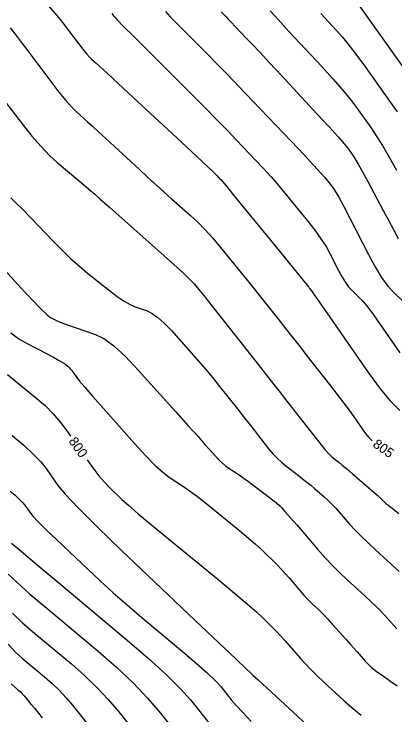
# Model space of a CAD drawing. Extents: x 2082232 to 2083549, y 592624 to 593832.
# Drawn here: x 2082639 to 2082666.7, y 593732 to 593783.1 of the extents above; entities that cross this region are included whole.
import ezdxf

# ---------------------------------------------------------------- set-up
doc = ezdxf.new("R2010")
doc.units = 0
doc.layers.add('DT_X_Contour_Major', color=7, linetype='Continuous')
doc.layers.add('DT_X_Contour_Minor', color=7, linetype='Continuous')

msp = doc.modelspace()

# ---------------------------------------------------------------- linework, layer by layer
at = {"layer": 'DT_X_Contour_Major'}
for points in [[(2082657.623, 593783.335), (2082658.207, 593782.689), (2082658.994, 593781.836), (2082661.364, 593779.286), (2082662.19, 593778.381), (2082662.891, 593777.579), (2082663.468, 593776.879), (2082663.92, 593776.282), (2082664.958, 593774.826), (2082665.367, 593774.222), (2082665.815, 593773.499), (2082666.302, 593772.659), (2082666.827, 593771.701)], [(2082638.672, 593782.1), (2082638.965, 593781.719), (2082639.394, 593781.155), (2082639.957, 593780.408), (2082641.639, 593778.174), (2082642.229, 593777.407), (2082642.737, 593776.782), (2082643.164, 593776.298), (2082643.51, 593775.956), (2082644.322, 593775.234), (2082644.673, 593774.919), (2082645.115, 593774.516), (2082645.649, 593774.026), (2082646.274, 593773.447), (2082648.065, 593771.787), (2082648.717, 593771.184), (2082649.33, 593770.623), (2082649.906, 593770.102), (2082650.443, 593769.623), (2082651.824, 593768.398), (2082652.348, 593767.908), (2082652.885, 593767.359), (2082653.436, 593766.749), (2082653.999, 593766.079), (2082655.519, 593764.213), (2082656.063, 593763.544), (2082656.556, 593762.933), (2082656.997, 593762.383), (2082657.387, 593761.892), (2082658.357, 593760.663), (2082658.752, 593760.162), (2082659.21, 593759.579), (2082659.73, 593758.915), (2082660.312, 593758.17), (2082661.948, 593756.075), (2082662.516, 593755.343), (2082662.993, 593754.718), (2082663.378, 593754.2), (2082663.671, 593753.789), (2082664.332, 593752.835), (2082664.571, 593752.508), (2082664.792, 593752.242), (2082664.994, 593752.037), (2082665.065, 593751.98)], [(2082638.485, 593756.801), (2082639.044, 593756.354), (2082640.652, 593755.042), (2082641.242, 593754.52), (2082641.808, 593753.941), (2082642.35, 593753.303), (2082642.867, 593752.607), (2082643.077, 593752.305)], [(2082644.278, 593750.583), (2082644.699, 593749.997), (2082645.143, 593749.421), (2082645.547, 593748.945), (2082645.91, 593748.569), (2082646.823, 593747.7), (2082647.292, 593747.276), (2082648.011, 593746.656), (2082648.983, 593745.84), (2082650.206, 593744.829), (2082653.802, 593741.871), (2082655.018, 593740.864), (2082655.967, 593740.064), (2082656.651, 593739.471), (2082657.069, 593739.084), (2082657.828, 593738.327), (2082658.115, 593738.034), (2082658.409, 593737.722), (2082658.709, 593737.393), (2082659.014, 593737.045), (2082659.838, 593736.093), (2082660.176, 593735.718), (2082660.573, 593735.306), (2082661.029, 593734.858), (2082661.544, 593734.374), (2082662.996, 593733.033), (2082663.586, 593732.514), (2082664.267, 593731.962)], [(2082638.835, 593739.389), (2082639.566, 593738.704), (2082640.474, 593737.92), (2082643.133, 593735.693), (2082644.097, 593734.848), (2082644.995, 593733.983), (2082645.825, 593733.097), (2082646.589, 593732.192), (2082648.538, 593729.751)]]:
    msp.add_lwpolyline(points, dxfattribs=at)
at = {"layer": 'DT_X_Contour_Minor'}
for points in [[(2082641.446, 593783.722), (2082642.071, 593782.984), (2082642.31, 593782.697), (2082642.557, 593782.39), (2082642.813, 593782.063), (2082643.077, 593781.716), (2082643.794, 593780.764), (2082644.045, 593780.437), (2082644.262, 593780.171), (2082644.444, 593779.965), (2082644.591, 593779.819), (2082644.938, 593779.511), (2082645.202, 593779.271), (2082645.734, 593778.78), (2082646.535, 593778.039), (2082647.605, 593777.047), (2082650.815, 593774.07), (2082651.88, 593773.081), (2082652.67, 593772.346), (2082653.183, 593771.866), (2082653.42, 593771.64), (2082653.683, 593771.376), (2082653.774, 593771.286), (2082653.847, 593771.212), (2082653.904, 593771.154), (2082653.944, 593771.113), (2082654.027, 593771.026), (2082654.143, 593770.888), (2082654.432, 593770.538), (2082654.891, 593769.978), (2082655.522, 593769.207), (2082657.432, 593766.868), (2082658.089, 593766.064), (2082658.626, 593765.406), (2082659.045, 593764.892), (2082659.345, 593764.524), (2082659.986, 593763.737), (2082660.198, 593763.478), (2082660.351, 593763.29), (2082660.445, 593763.174), (2082660.482, 593763.128), (2082660.502, 593763.104), (2082660.51, 593763.093), (2082660.519, 593763.082), (2082660.529, 593763.068), (2082660.541, 593763.053), (2082660.574, 593763.011), (2082660.695, 593762.838), (2082661.034, 593762.35), (2082661.591, 593761.548), (2082662.366, 593760.432), (2082664.721, 593757.035), (2082665.572, 593755.87), (2082666.357, 593754.921), (2082667.078, 593754.189)], [(2082664.103, 593783.736), (2082664.63, 593782.996), (2082665.365, 593781.966), (2082667.602, 593778.831)], [(2082646.073, 593783.137), (2082646.155, 593783.038), (2082646.204, 593782.976), (2082646.293, 593782.861), (2082646.467, 593782.678), (2082646.922, 593782.218), (2082647.658, 593781.479), (2082648.675, 593780.462), (2082651.762, 593777.38), (2082652.842, 593776.298), (2082653.767, 593775.363), (2082654.538, 593774.575), (2082655.155, 593773.934), (2082656.593, 593772.421), (2082657.136, 593771.836), (2082657.688, 593771.218), (2082658.249, 593770.567), (2082658.819, 593769.881), (2082660.349, 593768.008), (2082660.882, 593767.333), (2082661.332, 593766.713), (2082661.701, 593766.147), (2082661.988, 593765.635), (2082662.644, 593764.345), (2082662.887, 593763.895), (2082663.122, 593763.515), (2082663.35, 593763.204), (2082663.57, 593762.963), (2082664.148, 593762.411), (2082664.405, 593762.133), (2082664.741, 593761.714), (2082665.156, 593761.155), (2082665.651, 593760.454), (2082667.078, 593758.398)], [(2082650.006, 593783.273), (2082650.342, 593782.907), (2082650.793, 593782.438), (2082651.359, 593781.866), (2082653.024, 593780.204), (2082653.701, 593779.521), (2082654.483, 593778.718), (2082655.372, 593777.796), (2082656.366, 593776.754), (2082659.159, 593773.815), (2082660.098, 593772.823), (2082660.82, 593772.051), (2082661.327, 593771.499), (2082661.617, 593771.166), (2082662.103, 593770.571), (2082662.324, 593770.254), (2082662.624, 593769.748), (2082663.004, 593769.053), (2082663.461, 593768.169), (2082664.787, 593765.561), (2082665.277, 593764.653), (2082665.752, 593763.884), (2082666.213, 593763.256), (2082666.658, 593762.767), (2082667.827, 593761.651)], [(2082654.043, 593783.27), (2082654.286, 593783.028), (2082654.404, 593782.908), (2082654.577, 593782.729), (2082654.804, 593782.492), (2082655.087, 593782.195), (2082655.913, 593781.326), (2082656.305, 593780.91), (2082656.862, 593780.315), (2082657.584, 593779.541), (2082658.471, 593778.588), (2082661.057, 593775.805), (2082661.922, 593774.869), (2082662.579, 593774.145), (2082663.027, 593773.635), (2082663.267, 593773.338), (2082663.629, 593772.831), (2082663.801, 593772.566), (2082664.044, 593772.151), (2082664.359, 593771.587), (2082664.746, 593770.873), (2082665.873, 593768.771), (2082666.275, 593768.018), (2082666.635, 593767.336), (2082666.954, 593766.725)], [(2082661.329, 593783.134), (2082662.447, 593781.931), (2082662.895, 593781.423), (2082663.398, 593780.803), (2082663.957, 593780.071), (2082664.572, 593779.226), (2082666.288, 593776.822), (2082666.882, 593775.975)], [(2082637.569, 593777.629), (2082639.541, 593775.09), (2082640.256, 593774.199), (2082640.922, 593773.431), (2082641.54, 593772.786), (2082642.109, 593772.264), (2082644.038, 593770.634), (2082644.379, 593770.345), (2082644.584, 593770.171), (2082644.654, 593770.112), (2082644.659, 593770.107), (2082644.662, 593770.104), (2082644.666, 593770.101), (2082644.672, 593770.096), (2082644.701, 593770.073), (2082644.841, 593769.949), (2082645.243, 593769.593), (2082645.909, 593769.003), (2082646.837, 593768.179), (2082649.664, 593765.672), (2082650.611, 593764.825), (2082651.334, 593764.163), (2082651.831, 593763.688), (2082652.104, 593763.398), (2082652.531, 593762.874), (2082652.761, 593762.588), (2082653.131, 593762.123), (2082653.641, 593761.479), (2082654.292, 593760.656), (2082656.213, 593758.223), (2082656.922, 593757.323), (2082657.61, 593756.448), (2082658.276, 593755.599), (2082658.921, 593754.775), (2082660.61, 593752.612), (2082661.181, 593751.89), (2082661.624, 593751.346), (2082661.941, 593750.982), (2082662.132, 593750.796), (2082662.47, 593750.538), (2082662.637, 593750.406), (2082662.884, 593750.2), (2082663.211, 593749.923), (2082663.618, 593749.572), (2082664.81, 593748.542), (2082665.203, 593748.2), (2082665.49, 593747.95), (2082665.671, 593747.79), (2082665.746, 593747.72), (2082665.802, 593747.655), (2082665.826, 593747.628), (2082665.857, 593747.597), (2082665.894, 593747.562), (2082665.937, 593747.521), (2082666.061, 593747.408), (2082666.197, 593747.298), (2082666.513, 593747.05), (2082667.009, 593746.666)], [(2082638.727, 593769.693), (2082639.094, 593769.335), (2082639.569, 593768.855), (2082640.152, 593768.252), (2082641.849, 593766.481), (2082642.481, 593765.84), (2082643.104, 593765.246), (2082643.717, 593764.698), (2082644.321, 593764.197), (2082645.919, 593762.924), (2082646.485, 593762.492), (2082646.984, 593762.152), (2082647.416, 593761.902), (2082647.782, 593761.744), (2082648.668, 593761.443), (2082649.027, 593761.269), (2082649.439, 593760.971), (2082649.904, 593760.55), (2082650.422, 593760.006), (2082651.876, 593758.39), (2082652.414, 593757.783), (2082652.938, 593757.172), (2082653.447, 593756.558), (2082653.943, 593755.941), (2082655.245, 593754.292), (2082655.708, 593753.705), (2082656.119, 593753.183), (2082656.478, 593752.726), (2082656.786, 593752.332), (2082657.537, 593751.37), (2082657.826, 593751.022), (2082658.128, 593750.701), (2082658.443, 593750.406), (2082658.772, 593750.138), (2082659.666, 593749.459), (2082659.992, 593749.207), (2082660.3, 593748.963), (2082660.589, 593748.726), (2082660.86, 593748.496), (2082661.558, 593747.892), (2082661.824, 593747.651), (2082662.097, 593747.383), (2082662.378, 593747.087), (2082662.666, 593746.763), (2082663.446, 593745.863), (2082663.782, 593745.494), (2082664.206, 593745.063), (2082664.718, 593744.568), (2082665.317, 593744.012), (2082667.034, 593742.444)], [(2082637.052, 593765.761), (2082639.485, 593763.11), (2082640.303, 593762.231), (2082640.929, 593761.581), (2082641.364, 593761.16), (2082641.608, 593760.969), (2082642.004, 593760.766), (2082642.204, 593760.675), (2082642.505, 593760.557), (2082642.907, 593760.411), (2082643.411, 593760.236), (2082644.89, 593759.734), (2082645.502, 593759.428), (2082646.23, 593758.887), (2082647.073, 593758.111), (2082648.031, 593757.1), (2082650.739, 593754.089), (2082651.654, 593753.072), (2082652.366, 593752.28), (2082652.875, 593751.712), (2082653.182, 593751.368), (2082653.731, 593750.751), (2082653.94, 593750.53), (2082654.156, 593750.329), (2082654.377, 593750.147), (2082654.605, 593749.985), (2082655.221, 593749.579), (2082655.465, 593749.414), (2082655.737, 593749.222), (2082656.036, 593749.003), (2082656.362, 593748.758), (2082657.268, 593748.069), (2082657.575, 593747.835), (2082657.817, 593747.648), (2082657.992, 593747.51), (2082658.102, 593747.419), (2082658.307, 593747.242), (2082658.445, 593747.102), (2082658.704, 593746.817), (2082659.085, 593746.385), (2082659.587, 593745.807), (2082661.089, 593744.071), (2082661.644, 593743.445), (2082662.182, 593742.869), (2082662.702, 593742.342), (2082663.205, 593741.865), (2082664.525, 593740.66), (2082664.987, 593740.232), (2082665.385, 593739.85), (2082665.719, 593739.515), (2082665.988, 593739.227), (2082666.619, 593738.52), (2082666.868, 593738.254)], [(2082638.725, 593759.836), (2082639.292, 593759.418), (2082639.851, 593759.088), (2082641.328, 593758.329), (2082641.825, 593758.07), (2082642.206, 593757.864), (2082642.471, 593757.71), (2082642.622, 593757.608), (2082642.868, 593757.407), (2082642.962, 593757.322), (2082643.058, 593757.221), (2082643.156, 593757.102), (2082643.256, 593756.965), (2082643.525, 593756.578), (2082643.721, 593756.33), (2082644.106, 593755.878), (2082644.681, 593755.221), (2082645.444, 593754.359), (2082647.733, 593751.787), (2082648.536, 593750.909), (2082649.227, 593750.205), (2082649.806, 593749.674), (2082650.273, 593749.316), (2082651.371, 593748.593), (2082651.817, 593748.285), (2082652.332, 593747.903), (2082652.917, 593747.447), (2082653.572, 593746.917), (2082655.409, 593745.406), (2082656.042, 593744.879), (2082656.564, 593744.435), (2082656.974, 593744.071), (2082657.272, 593743.788), (2082657.919, 593743.143), (2082658.168, 593742.889), (2082658.432, 593742.607), (2082658.71, 593742.3), (2082659.003, 593741.967), (2082659.802, 593741.043), (2082660.084, 593740.722), (2082660.33, 593740.452), (2082660.541, 593740.232), (2082660.716, 593740.063), (2082661.135, 593739.681), (2082661.318, 593739.504), (2082661.553, 593739.262), (2082661.839, 593738.954), (2082662.176, 593738.58), (2082663.145, 593737.495), (2082663.478, 593737.122), (2082663.75, 593736.816), (2082663.961, 593736.577), (2082664.111, 593736.405), (2082664.43, 593736.036), (2082664.544, 593735.906), (2082664.647, 593735.794), (2082664.738, 593735.699), (2082664.818, 593735.622), (2082665.016, 593735.439), (2082665.107, 593735.361), (2082665.231, 593735.264), (2082665.389, 593735.148), (2082665.581, 593735.012), (2082666.137, 593734.626), (2082666.43, 593734.419), (2082666.893, 593734.09)], [(2082638.811, 593752.37), (2082639.66, 593751.651), (2082640.358, 593751.007), (2082640.905, 593750.436), (2082641.301, 593749.94), (2082642.154, 593748.714), (2082642.685, 593748.074), (2082643.636, 593747.072), (2082645.007, 593745.708), (2082646.799, 593743.982), (2082652.139, 593738.899), (2082653.893, 593737.23), (2082655.148, 593736.036), (2082655.905, 593735.316), (2082656.165, 593735.07), (2082656.201, 593735.041), (2082656.208, 593735.035), (2082656.213, 593735.03), (2082656.216, 593735.027), (2082656.224, 593735.019), (2082656.228, 593735.015), (2082656.237, 593735.005), (2082656.365, 593734.885), (2082656.747, 593734.532), (2082657.382, 593733.946), (2082660.976, 593730.626)], [(2082638.684, 593748.298), (2082639.042, 593747.995), (2082639.336, 593747.723), (2082639.567, 593747.483), (2082639.734, 593747.273), (2082640.094, 593746.756), (2082640.319, 593746.485), (2082640.724, 593746.059), (2082641.308, 593745.478), (2082642.072, 593744.742), (2082644.35, 593742.575), (2082645.235, 593741.747), (2082646.185, 593740.891), (2082647.199, 593740.005), (2082648.277, 593739.091), (2082651.236, 593736.613), (2082652.242, 593735.755), (2082653.043, 593735.04), (2082653.637, 593734.468), (2082654.026, 593734.039), (2082654.788, 593733.085), (2082655.14, 593732.671), (2082655.627, 593732.143), (2082656.248, 593731.503)], [(2082638.766, 593744.512), (2082639.468, 593743.91), (2082640.615, 593742.941), (2082642.208, 593741.604), (2082647.049, 593737.551), (2082648.709, 593736.131), (2082650.058, 593734.912), (2082651.097, 593733.893), (2082651.826, 593733.074), (2082653.355, 593731.159)], [(2082638.524, 593742.242), (2082639.152, 593741.649), (2082640.091, 593740.822), (2082641.341, 593739.762), (2082645.091, 593736.622), (2082646.429, 593735.457), (2082647.631, 593734.316), (2082648.696, 593733.2), (2082649.626, 593732.109), (2082651.922, 593729.233)], [(2082638.519, 593737.128), (2082639.041, 593736.586), (2082639.607, 593736.077), (2082641.176, 593734.764), (2082641.744, 593734.265), (2082642.274, 593733.755), (2082642.764, 593733.233), (2082643.214, 593732.699), (2082644.364, 593731.259)], [(2082638.741, 593734.235), (2082639.218, 593733.835), (2082639.391, 593733.683), (2082639.553, 593733.528), (2082639.702, 593733.369), (2082639.839, 593733.206), (2082640.189, 593732.767), (2082640.461, 593732.436), (2082641.012, 593731.771)]]:
    msp.add_lwpolyline(points, dxfattribs=at)

# ---------------------------------------------------------------- texts
at = {"layer": 'DT_X_Contour_Major'}
for s, rotation, p in [('800', 304.8954, (2082642.898, 593751.949)), ('805', 324.8471, (2082665.053, 593751.581))]:
    msp.add_text(s, height=0.7, rotation=rotation, dxfattribs=at).set_placement(p)

doc.saveas('drawing.dxf')
